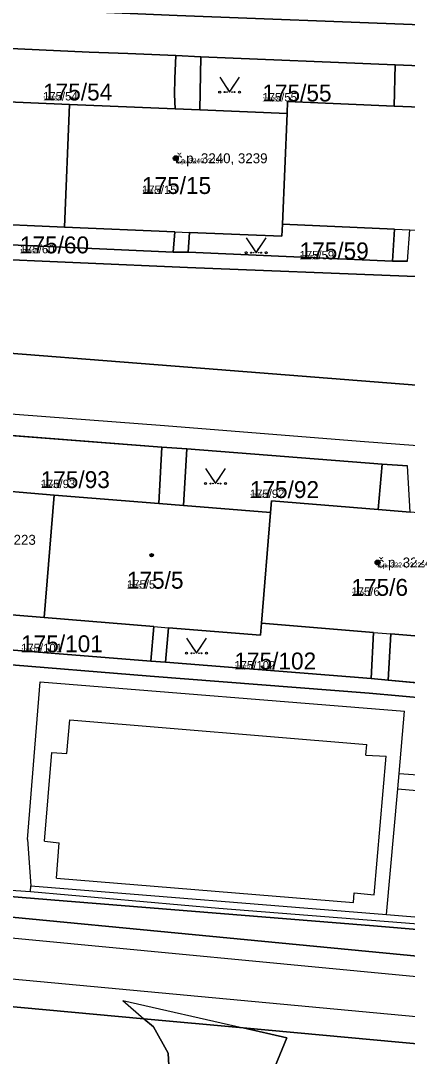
# Model space of a CAD drawing. Extents: x -759873 to -758487, y -975024 to -973516.
# Drawn here: x -759644.6 to -759605.8, y -974770.4 to -974666.3 of the extents above; entities that cross this region are included whole.
import ezdxf

# ---------------------------------------------------------------- set-up
doc = ezdxf.new("R2010")
doc.units = 0
for name, color, linetype in [('KAT_02_hranice parcel', 7, 'Continuous'), ('KAT_03_1000_st čísla parcelní', 7, 'Continuous'), ('KAT_03_1000_čísla parcelní', 7, 'Continuous'), ('KAT_03_1000_čísla popisná', 7, 'Continuous'), ('KAT_03_250_st čísla parcelní', 7, 'Continuous'), ('KAT_03_250_čísla parcelní', 7, 'Continuous'), ('KAT_03_250_čísla popisná', 7, 'Continuous'), ('KAT_03_500_st čísla parcelní', 7, 'Continuous'), ('KAT_03_500_čísla parcelní', 7, 'Continuous'), ('KAT_03_500_čísla popisná', 7, 'Continuous'), ('KAT_04_vnitřní kresba', 7, 'Continuous'), ('KAT_05_1000_značky kultur', 7, 'Continuous'), ('KAT_05_250_značky kultur', 7, 'Continuous'), ('KAT_05_500_značky kultur', 7, 'Continuous'), ('KAT_07_1000_značky budov', 7, 'Continuous'), ('KAT_07_250_značky budov', 7, 'Continuous'), ('KAT_07_500_značky budov', 7, 'Continuous'), ('KAT_14_plocha_budovy', 7, 'Continuous'), ('KAT_14_plocha_pozemek', 7, 'Continuous')]:
    doc.layers.add(name, color=color, linetype=linetype)

msp = doc.modelspace()

# ---------------------------------------------------------------- linework, layer by layer
at = {"layer": 'KAT_02_hranice parcel'}
for p, q in [((-759626.51, -974669.9), (-759629.03, -974669.79)), ((-759606.99, -974670.71), (-759626.51, -974669.9)), ((-759604.48, -974670.82), (-759606.99, -974670.71)), ((-759640.23, -974687.03), (-759639.71, -974674.69)), ((-759618.33, -974686.75), (-759617.86, -974675.61)), ((-759649.38, -974688.64), (-759629.3, -974689.55)), ((-759629.3, -974689.55), (-759627.81, -974689.55)), ((-759607.27, -974690.44), (-759605.75, -974690.44)), ((-759649.39, -974707.68), (-759630.43, -974709.14)), ((-759627.92, -974709.32), (-759630.43, -974709.14)), ((-759627.92, -974709.32), (-759608.29, -974710.84)), ((-759605.74, -974711.03), (-759608.29, -974710.84)), ((-759642.27, -974726.27), (-759641.27, -974713.96)), ((-759620.43, -974726.84), (-759619.53, -974715.73)), ((-759651.64, -974729.05), (-759631.54, -974730.66)), ((-759631.54, -974730.66), (-759630.08, -974730.75)), ((-759630.08, -974730.75), (-759609.42, -974732.4)), ((-759609.42, -974732.4), (-759607.69, -974732.58)), ((-759607.69, -974732.58), (-759588.03, -974734.34)), ((-759622.27, -974767.52), (-759632.24, -974766.61))]:
    msp.add_line(p, q, dxfattribs=at)
for points in [[(-759571.81, -974668.15), (-759585.36, -974667.45), (-759604.43, -974666.7), (-759628.9, -974665.77), (-759647.86, -974664.97), (-759691.51, -974663.12), (-759700.72, -974662.63)], [(-759639.71, -974674.69), (-759648.29, -974674.33), (-759647.84, -974668.99)], [(-759629.03, -974669.79), (-759633.86, -974669.59), (-759637.74, -974669.43), (-759647.84, -974668.99)], [(-759629.03, -974669.79), (-759629.15, -974672.1), (-759629.16, -974673.71), (-759629.12, -974675.14), (-759639.71, -974674.69)], [(-759617.86, -974675.61), (-759626.63, -974675.24), (-759626.51, -974669.9)], [(-759606.99, -974670.71), (-759607.08, -974674.86), (-759617.81, -974674.41), (-759617.86, -974675.61)], [(-759700.54, -974697.59), (-759693.02, -974687.37), (-759671.36, -974688.78), (-759649.41, -974690.16), (-759627.85, -974691.09), (-759605.79, -974691.97), (-759584.2, -974692.84), (-759562.41, -974693.7), (-759542.19, -974694.64), (-759520.64, -974695.53), (-759498.77, -974696.43), (-759477.1, -974697.33), (-759468.02, -974697.69), (-759459.78, -974698.54), (-759462.06, -974703.41), (-759463.69, -974705.59), (-759468.92, -974710.71)], [(-759649.38, -974688.64), (-759649.26, -974686.64), (-759640.23, -974687.03)], [(-759640.23, -974687.03), (-759629.15, -974687.49), (-759629.3, -974689.55)], [(-759627.81, -974689.55), (-759627.66, -974687.56), (-759618.38, -974687.95), (-759618.33, -974686.75)], [(-759618.33, -974686.75), (-759607.05, -974687.24), (-759607.27, -974690.44)], [(-759627.81, -974689.55), (-759617.95, -974690), (-759607.27, -974690.44)], [(-759468.92, -974710.71), (-759487.56, -974709.31), (-759508.75, -974707.77), (-759512.22, -974711.44), (-759535.41, -974709.44), (-759532.6, -974705.65), (-759589.95, -974700.81), (-759593.89, -974700.48), (-759596.35, -974703.57), (-759627.83, -974701.09), (-759652.61, -974699.15), (-759673.64, -974697.52), (-759681.06, -974698.73), (-759689.09, -974698.27), (-759694.78, -974697.97), (-759700.54, -974697.59)], [(-759641.27, -974713.96), (-759649.11, -974713.31), (-759649.39, -974707.68)], [(-759630.43, -974709.14), (-759630.73, -974714.82), (-759641.27, -974713.96)], [(-759619.53, -974715.73), (-759628.26, -974715.02), (-759627.92, -974709.32)], [(-759608.29, -974710.84), (-759608.7, -974715.41), (-759619.43, -974714.53), (-759619.53, -974715.73)], [(-759651.64, -974729.05), (-759651.25, -974725.53), (-759642.27, -974726.27)], [(-759642.27, -974726.27), (-759631.25, -974727.17), (-759631.54, -974730.66)], [(-759630.08, -974730.75), (-759629.76, -974727.29), (-759620.53, -974728.04), (-759620.43, -974726.84)], [(-759620.43, -974726.84), (-759609.16, -974727.76), (-759609.42, -974732.4)], [(-759607.69, -974732.58), (-759607.44, -974727.9), (-759598.63, -974728.63)], [(-759647.22, -974730.88), (-759631.63, -974732.18), (-759609.62, -974733.88), (-759603.65, -974734.41), (-759602.12, -974734.54), (-759585.63, -974736), (-759581.26, -974735.71)], [(-759632.24, -974766.61), (-759693, -974761.02), (-759748.53, -974752.57), (-759765.29, -974749.94), (-759777.22, -974746.13)], [(-759717.74, -974748.2), (-759711.27, -974749.14), (-759692.25, -974751.9), (-759582.09, -974762.5), (-759499.92, -974767.02), (-759477.49, -974765.76)], [(-759560.6, -974761.29), (-759572.03, -974760.36), (-759609.16, -974757.26), (-759640.37, -974754.73), (-759646.11, -974754.26), (-759649.25, -974754), (-759649.17, -974753.04)], [(-759709.76, -974789.79), (-759694.52, -974791.11), (-759689.46, -974791.19), (-759651.79, -974790.02), (-759639.49, -974789.57), (-759635.49, -974788.88), (-759632.45, -974786.48), (-759630.15, -974781.17), (-759629.53, -974775.06), (-759629.82, -974770.06), (-759631.29, -974767.42), (-759632.24, -974766.61)], [(-759493.33, -974775.87), (-759498.32, -974775.83), (-759582.59, -974771.17), (-759622.27, -974767.52)], [(-759610.35, -974777.27), (-759613.56, -974776.84), (-759617.11, -974774.92), (-759619.06, -974771.36), (-759617.87, -974768.52), (-759622.27, -974767.52)]]:
    msp.add_lwpolyline(points, dxfattribs=at)
at = {"layer": 'KAT_03_1000_čísla popisná'}
for centre in [(-759629.04, -974680.11), (-759608.76, -974720.74)]:
    msp.add_circle(centre, 0.25, dxfattribs=at)
at = {"layer": 'KAT_03_250_čísla popisná'}
for centre in [(-759629.04, -974680.11), (-759608.76, -974720.74)]:
    msp.add_circle(centre, 0.0625, dxfattribs=at)
at = {"layer": 'KAT_03_500_čísla popisná'}
for centre in [(-759629.04, -974680.11), (-759608.76, -974720.74)]:
    msp.add_circle(centre, 0.125, dxfattribs=at)
at = {"layer": 'KAT_04_vnitřní kresba'}
for p, q in [((-759629.12, -974675.14), (-759626.63, -974675.24)), ((-759607.08, -974674.86), (-759604.47, -974674.97)), ((-759629.15, -974687.49), (-759627.66, -974687.56)), ((-759607.05, -974687.24), (-759605.53, -974687.3)), ((-759653.32, -974705.22), (-759630.6, -974706.95)), ((-759630.6, -974706.95), (-759610.08, -974708.57)), ((-759610.08, -974708.57), (-759591.35, -974710.02)), ((-759630.73, -974714.82), (-759628.26, -974715.02)), ((-759608.7, -974715.41), (-759605.49, -974715.67)), ((-759631.25, -974727.17), (-759629.76, -974727.29)), ((-759609.16, -974727.76), (-759607.44, -974727.9)), ((-759643.93, -974748.57), (-759642.67, -974732.75)), ((-759642.67, -974732.75), (-759606.05, -974735.69)), ((-759639.99, -974739.95), (-759639.7, -974736.55)), ((-759639.7, -974736.55), (-759609.85, -974739.03)), ((-759606.6, -974741.93), (-759606.05, -974735.69)), ((-759609.94, -974740.09), (-759609.85, -974739.03)), ((-759642.25, -974748.74), (-759641.5, -974739.85)), ((-759641.5, -974739.85), (-759639.99, -974739.95)), ((-759609.94, -974740.09), (-759607.89, -974740.2)), ((-759609.09, -974754.13), (-759607.89, -974740.2)), ((-759606.74, -974743.5), (-759606.6, -974741.93)), ((-759606.6, -974741.93), (-759604.26, -974742.11)), ((-759607.85, -974756.12), (-759606.74, -974743.5)), ((-759606.74, -974743.5), (-759604.06, -974743.71)), ((-759643.93, -974748.57), (-759643.6, -974753.23)), ((-759642.25, -974748.74), (-759640.75, -974748.9)), ((-759641.04, -974752.48), (-759640.75, -974748.9)), ((-759641.04, -974752.48), (-759611.18, -974754.91)), ((-759692.41, -974754), (-759582.2, -974764.5)), ((-759646.1, -974753.65), (-759643.64, -974753.81)), ((-759643.64, -974753.81), (-759643.6, -974753.23)), ((-759643.64, -974753.81), (-759624.72, -974755.47)), ((-759643.6, -974753.23), (-759607.85, -974756.12)), ((-759611.18, -974754.91), (-759611.1, -974753.94)), ((-759611.1, -974753.94), (-759609.09, -974754.13)), ((-759624.72, -974755.47), (-759588.82, -974758.29)), ((-759607.85, -974756.12), (-759560.5, -974759.95)), ((-759692.8, -974758.18), (-759582.51, -974768.44)), ((-759634.38, -974764.77), (-759632.24, -974766.61)), ((-759634.38, -974764.77), (-759622.27, -974767.52))]:
    msp.add_line(p, q, dxfattribs=at)
at = {"layer": 'KAT_05_1000_značky kultur'}
for points in [[(-759624.63, -974671.96), (-759623.63, -974673.46), (-759622.63, -974671.96)], [(-759621.97, -974688.1), (-759620.97, -974689.6), (-759619.97, -974688.1)], [(-759626.05, -974711.3), (-759625.05, -974712.8), (-759624.05, -974711.3)], [(-759627.96, -974728.36), (-759626.96, -974729.86), (-759625.96, -974728.36)]]:
    msp.add_lwpolyline(points, dxfattribs=at)
for centre in [(-759624.63, -974673.46), (-759622.63, -974673.46), (-759621.97, -974689.6), (-759619.97, -974689.6), (-759626.05, -974712.8), (-759624.05, -974712.8), (-759627.96, -974729.86), (-759625.96, -974729.86)]:
    msp.add_circle(centre, 0.1, dxfattribs=at)
at = {"layer": 'KAT_05_250_značky kultur'}
for points in [[(-759623.88, -974673.08), (-759623.63, -974673.46), (-759623.38, -974673.08)], [(-759621.22, -974689.22), (-759620.97, -974689.6), (-759620.72, -974689.22)], [(-759625.3, -974712.42), (-759625.05, -974712.8), (-759624.8, -974712.42)], [(-759627.21, -974729.48), (-759626.96, -974729.86), (-759626.71, -974729.48)]]:
    msp.add_lwpolyline(points, dxfattribs=at)
for centre in [(-759623.88, -974673.46), (-759623.38, -974673.46), (-759621.22, -974689.6), (-759620.72, -974689.6), (-759625.3, -974712.8), (-759624.8, -974712.8), (-759627.21, -974729.86), (-759626.71, -974729.86)]:
    msp.add_circle(centre, 0.025, dxfattribs=at)
at = {"layer": 'KAT_05_500_značky kultur'}
for points in [[(-759624.13, -974672.71), (-759623.63, -974673.46), (-759623.13, -974672.71)], [(-759621.47, -974688.85), (-759620.97, -974689.6), (-759620.47, -974688.85)], [(-759625.55, -974712.05), (-759625.05, -974712.8), (-759624.55, -974712.05)], [(-759627.46, -974729.11), (-759626.96, -974729.86), (-759626.46, -974729.11)]]:
    msp.add_lwpolyline(points, dxfattribs=at)
for centre in [(-759624.13, -974673.46), (-759623.13, -974673.46), (-759621.47, -974689.6), (-759620.47, -974689.6), (-759625.55, -974712.8), (-759624.55, -974712.8), (-759627.46, -974729.86), (-759626.46, -974729.86)]:
    msp.add_circle(centre, 0.05, dxfattribs=at)
at = {"layer": 'KAT_07_1000_značky budov'}
for centre in [(-759629.05, -974680.11), (-759631.47, -974720.01), (-759608.77, -974720.74)]:
    msp.add_circle(centre, 0.175, dxfattribs=at)
at = {"layer": 'KAT_07_250_značky budov'}
for centre in [(-759629.04, -974680.11), (-759631.46, -974720.01), (-759608.76, -974720.74)]:
    msp.add_circle(centre, 0.0437, dxfattribs=at)
at = {"layer": 'KAT_07_500_značky budov'}
for centre in [(-759629.04, -974680.11), (-759631.46, -974720.01), (-759608.76, -974720.74)]:
    msp.add_circle(centre, 0.0875, dxfattribs=at)
at = {"layer": 'KAT_14_plocha_budovy'}
for points in [[(-759618.38, -974687.95), (-759618.33, -974686.75), (-759617.86, -974675.61), (-759626.63, -974675.24), (-759629.12, -974675.14), (-759639.71, -974674.69), (-759648.29, -974674.33), (-759650.81, -974674.22), (-759661.56, -974673.77), (-759662.03, -974684.9), (-759662.08, -974686.1), (-759650.78, -974686.58), (-759649.26, -974686.64), (-759640.23, -974687.03), (-759629.15, -974687.49), (-759627.66, -974687.56)], [(-759618.33, -974686.75), (-759607.05, -974687.24), (-759605.53, -974687.3), (-759596.53, -974687.67), (-759585.46, -974688.17), (-759583.97, -974688.24), (-759574.71, -974688.64), (-759574.2, -974676.25), (-759582.95, -974675.88), (-759585.44, -974675.78), (-759596.01, -974675.33), (-759604.47, -974674.97), (-759607.08, -974674.86), (-759617.81, -974674.41), (-759617.86, -974675.61)], [(-759663.01, -974712.18), (-759664.01, -974724.49), (-759652.77, -974725.41), (-759651.25, -974725.53), (-759642.27, -974726.27), (-759631.25, -974727.17), (-759629.76, -974727.29), (-759620.53, -974728.04), (-759620.43, -974726.84), (-759619.53, -974715.73), (-759628.26, -974715.02), (-759630.73, -974714.82), (-759641.27, -974713.96), (-759649.11, -974713.31), (-759652.31, -974713.05)], [(-759620.43, -974726.84), (-759609.16, -974727.76), (-759607.44, -974727.9), (-759598.63, -974728.63), (-759587.58, -974729.53), (-759585.9, -974729.67), (-759576.84, -974730.41), (-759575.83, -974718.1), (-759584.58, -974717.38), (-759587.06, -974717.18), (-759597.63, -974716.32), (-759605.49, -974715.67), (-759608.7, -974715.41), (-759619.43, -974714.53), (-759619.53, -974715.73)]]:
    msp.add_lwpolyline(points, close=True, dxfattribs=at)
at = {"layer": 'KAT_14_plocha_pozemek'}
for points in [[(-759570.65, -974656.16), (-759577.56, -974655.8), (-759577.87, -974660.7), (-759609.55, -974659.41), (-759663.1, -974657.24), (-759662.89, -974653.64), (-759682.91, -974656.01), (-759696.81, -974660.95), (-759700.72, -974662.63), (-759691.51, -974663.12), (-759647.86, -974664.97), (-759628.9, -974665.77), (-759604.43, -974666.7), (-759585.36, -974667.45), (-759571.81, -974668.15)], [(-759662.03, -974684.9), (-759662.08, -974686.1), (-759650.78, -974686.58), (-759650.88, -974688.56), (-759649.38, -974688.64), (-759649.26, -974686.64), (-759640.23, -974687.03), (-759639.71, -974674.69), (-759648.29, -974674.33), (-759647.84, -974668.99), (-759650.36, -974668.89), (-759650.81, -974674.22), (-759661.56, -974673.77)], [(-759633.86, -974669.59), (-759637.74, -974669.43), (-759647.84, -974668.99), (-759648.29, -974674.33), (-759639.71, -974674.69), (-759629.12, -974675.14), (-759629.16, -974673.71), (-759629.15, -974672.1), (-759629.03, -974669.79)], [(-759627.66, -974687.56), (-759618.38, -974687.95), (-759618.33, -974686.75), (-759617.86, -974675.61), (-759626.63, -974675.24), (-759626.51, -974669.9), (-759629.03, -974669.79), (-759629.15, -974672.1), (-759629.16, -974673.71), (-759629.12, -974675.14), (-759639.71, -974674.69), (-759640.23, -974687.03), (-759629.15, -974687.49), (-759629.3, -974689.55), (-759627.81, -974689.55)], [(-759606.99, -974670.71), (-759626.51, -974669.9), (-759626.63, -974675.24), (-759617.86, -974675.61), (-759617.81, -974674.41), (-759607.08, -974674.86)], [(-759617.81, -974674.41), (-759617.86, -974675.61), (-759618.33, -974686.75), (-759607.05, -974687.24), (-759607.27, -974690.44), (-759605.75, -974690.44), (-759605.53, -974687.3), (-759596.53, -974687.67), (-759585.46, -974688.17), (-759585.6, -974691.29), (-759584.12, -974691.38), (-759583.97, -974688.24), (-759574.71, -974688.64), (-759574.2, -974676.25), (-759582.95, -974675.88), (-759582.89, -974671.76), (-759585.43, -974671.65), (-759585.44, -974675.78), (-759596.01, -974675.33), (-759604.47, -974674.97), (-759604.48, -974670.82), (-759606.99, -974670.71), (-759607.08, -974674.86)], [(-759629.3, -974689.55), (-759629.15, -974687.49), (-759640.23, -974687.03), (-759649.26, -974686.64), (-759649.38, -974688.64)], [(-759607.27, -974690.44), (-759607.05, -974687.24), (-759618.33, -974686.75), (-759618.38, -974687.95), (-759627.66, -974687.56), (-759627.81, -974689.55), (-759617.95, -974690)], [(-759651.25, -974725.53), (-759642.27, -974726.27), (-759641.27, -974713.96), (-759649.11, -974713.31), (-759649.39, -974707.68), (-759651.83, -974707.5), (-759652.31, -974713.05), (-759663.01, -974712.18), (-759664.01, -974724.49), (-759652.77, -974725.41), (-759653.14, -974728.9), (-759651.64, -974729.05)], [(-759649.39, -974707.68), (-759649.11, -974713.31), (-759641.27, -974713.96), (-759630.73, -974714.82), (-759630.43, -974709.14)], [(-759631.25, -974727.17), (-759631.54, -974730.66), (-759630.08, -974730.75), (-759629.76, -974727.29), (-759620.53, -974728.04), (-759620.43, -974726.84), (-759619.53, -974715.73), (-759628.26, -974715.02), (-759627.92, -974709.32), (-759630.43, -974709.14), (-759630.73, -974714.82), (-759641.27, -974713.96), (-759642.27, -974726.27)], [(-759627.92, -974709.32), (-759628.26, -974715.02), (-759619.53, -974715.73), (-759619.43, -974714.53), (-759608.7, -974715.41), (-759608.29, -974710.84)], [(-759609.16, -974727.76), (-759609.42, -974732.4), (-759607.69, -974732.58), (-759607.44, -974727.9), (-759598.63, -974728.63), (-759597.63, -974716.32), (-759605.49, -974715.67), (-759605.74, -974711.03), (-759608.29, -974710.84), (-759608.7, -974715.41), (-759619.43, -974714.53), (-759619.53, -974715.73), (-759620.43, -974726.84)], [(-759631.54, -974730.66), (-759631.25, -974727.17), (-759642.27, -974726.27), (-759651.25, -974725.53), (-759651.64, -974729.05)], [(-759609.42, -974732.4), (-759609.16, -974727.76), (-759620.43, -974726.84), (-759620.53, -974728.04), (-759629.76, -974727.29), (-759630.08, -974730.75)], [(-759588.03, -974734.34), (-759587.58, -974729.53), (-759598.63, -974728.63), (-759607.44, -974727.9), (-759607.69, -974732.58)], [(-759560.55, -974760.58), (-759560.5, -974759.95), (-759560.36, -974758.15), (-759559.43, -974745.94), (-759559.31, -974744.32), (-759554.53, -974744.73), (-759554.44, -974743.54), (-759579.98, -974738.48), (-759581.47, -974738.34), (-759581.26, -974735.71), (-759585.63, -974736), (-759602.12, -974734.54), (-759603.65, -974734.41), (-759609.62, -974733.88), (-759631.63, -974732.18), (-759647.22, -974730.88), (-759647.39, -974732.84), (-759649.17, -974753.04), (-759649.25, -974754), (-759646.11, -974754.26), (-759640.37, -974754.73), (-759609.16, -974757.26), (-759572.03, -974760.36), (-759560.6, -974761.29)], [(-759493.33, -974775.87), (-759498.32, -974775.83), (-759582.59, -974771.17), (-759622.27, -974767.52), (-759617.87, -974768.52), (-759619.06, -974771.36), (-759617.11, -974774.92), (-759613.56, -974776.84), (-759610.35, -974777.27), (-759609.95, -974772.38), (-759572.8, -974775.33), (-759541.75, -974777.79), (-759500.3, -974781.07), (-759500.61, -974785.93), (-759495.44, -974785.77), (-759491.14, -974783.19), (-759489.31, -974781.1), (-759489.41, -974779.52), (-759492.24, -974776.63)]]:
    msp.add_lwpolyline(points, close=True, dxfattribs=at)
for points in [[(-759604.43, -974666.7), (-759628.9, -974665.77)], [(-759735.12, -974680.01), (-759709.74, -974666.64), (-759705.22, -974666.58), (-759694.19, -974667.1), (-759691.57, -974667.22), (-759684.57, -974667.5), (-759680.59, -974667.69), (-759672.68, -974667.89), (-759670.02, -974668.19), (-759650.36, -974668.89), (-759647.84, -974668.99), (-759637.74, -974669.43), (-759633.86, -974669.59), (-759629.03, -974669.79), (-759626.51, -974669.9), (-759606.99, -974670.71), (-759604.48, -974670.82)], [(-759605.75, -974690.44), (-759607.27, -974690.44), (-759617.95, -974690), (-759627.81, -974689.55), (-759629.3, -974689.55), (-759649.38, -974688.64), (-759650.88, -974688.56), (-759671.32, -974687.26), (-759672.88, -974687.14), (-759693, -974685.85), (-759694.51, -974685.79), (-759706.5, -974684.97), (-759735.12, -974680.01), (-759737.42, -974681.27), (-759707.95, -974686.36), (-759695, -974687.27), (-759702.74, -974697.44), (-759700.54, -974697.59), (-759693.02, -974687.37), (-759671.36, -974688.78), (-759649.41, -974690.16), (-759627.85, -974691.09), (-759605.79, -974691.97), (-759584.2, -974692.84)], [(-759584.2, -974692.84), (-759605.79, -974691.97), (-759627.85, -974691.09), (-759649.41, -974690.16), (-759671.36, -974688.78), (-759693.02, -974687.37), (-759700.54, -974697.59), (-759694.78, -974697.97), (-759689.09, -974698.27), (-759681.06, -974698.73), (-759673.64, -974697.52), (-759652.61, -974699.15), (-759627.83, -974701.09), (-759596.35, -974703.57)], [(-759596.35, -974703.57), (-759627.83, -974701.09), (-759652.61, -974699.15), (-759673.64, -974697.52), (-759681.06, -974698.73), (-759689.09, -974698.27), (-759694.78, -974697.97), (-759700.54, -974697.59), (-759702.74, -974697.44), (-759724.05, -974696.03)], [(-759721.85, -974701.93), (-759712.7, -974702.91), (-759710.75, -974703.04), (-759695.32, -974704.11), (-759692.69, -974704.49), (-759673.78, -974705.9), (-759671.39, -974706.09), (-759651.83, -974707.5), (-759649.39, -974707.68), (-759630.43, -974709.14), (-759627.92, -974709.32), (-759608.29, -974710.84), (-759605.74, -974711.03)], [(-759588.03, -974734.34), (-759607.69, -974732.58), (-759609.42, -974732.4), (-759630.08, -974730.75), (-759631.54, -974730.66), (-759651.64, -974729.05), (-759653.14, -974728.9), (-759673.58, -974727.24), (-759675.02, -974727.09), (-759695.14, -974725.4), (-759696.95, -974725.28), (-759712.53, -974723.97), (-759710.75, -974703.04), (-759712.7, -974702.91), (-759713.04, -974706.66), (-759713.31, -974710.06), (-759713.45, -974711.78), (-759713.54, -974712.85), (-759714.48, -974723.81), (-759721.48, -974723.21)], [(-759721.81, -974724.63), (-759713.66, -974725.35), (-759696.72, -974726.85), (-759675.13, -974728.61), (-759653.29, -974730.38), (-759647.22, -974730.88), (-759631.63, -974732.18), (-759609.62, -974733.88), (-759603.65, -974734.41)], [(-759582.09, -974762.5), (-759692.25, -974751.9), (-759711.27, -974749.14), (-759717.74, -974748.2), (-759718.05, -974748.17), (-759724.35, -974747.51), (-759736.82, -974745.57), (-759738.11, -974745.25), (-759742.91, -974744.55), (-759749.66, -974743.57), (-759750.76, -974743.47), (-759752.97, -974743.27), (-759758.36, -974742.79), (-759763.29, -974742.35), (-759776.49, -974737.26), (-759776.57, -974738.23), (-759777.13, -974745.1), (-759777.22, -974746.13), (-759765.29, -974749.94), (-759748.53, -974752.57), (-759693, -974761.02), (-759632.24, -974766.61), (-759622.27, -974767.52), (-759582.59, -974771.17)], [(-759629.53, -974775.06), (-759629.82, -974770.06), (-759631.29, -974767.42), (-759632.24, -974766.61), (-759693, -974761.02), (-759748.53, -974752.57), (-759765.29, -974749.94), (-759777.22, -974746.13), (-759778.51, -974759.27), (-759779, -974768.63), (-759779.06, -974769.72), (-759779.44, -974777.04)], [(-759572.03, -974760.36), (-759609.16, -974757.26), (-759640.37, -974754.73), (-759646.11, -974754.26), (-759649.25, -974754), (-759649.17, -974753.04), (-759653.2, -974752.71), (-759653.28, -974753.71), (-759693.97, -974750.34), (-759709.81, -974749.04), (-759717.74, -974748.2), (-759711.27, -974749.14), (-759692.25, -974751.9), (-759582.09, -974762.5)], [(-759619.06, -974771.36), (-759617.87, -974768.52), (-759622.27, -974767.52), (-759632.24, -974766.61), (-759631.29, -974767.42), (-759629.82, -974770.06), (-759629.53, -974775.06)]]:
    msp.add_lwpolyline(points, dxfattribs=at)

# ---------------------------------------------------------------- texts
at = {"layer": 'KAT_03_1000_st čísla parcelní'}
for s, p in [('175/15', (-759632.44, -974683.7)), ('175/5', (-759633.95, -974723.37)), ('175/6', (-759611.39, -974724.09))]:
    msp.add_text(s, height=1.7, dxfattribs=at).set_placement(p)
at = {"layer": 'KAT_03_1000_čísla parcelní'}
for s, p in [('175/54', (-759642.38, -974674.3)), ('175/55', (-759620.34, -974674.4)), ('175/60', (-759644.71, -974689.67)), ('175/59', (-759616.6, -974690.27)), ('175/93', (-759642.62, -974713.26)), ('175/92', (-759621.6, -974714.26)), ('175/101', (-759644.59, -974729.76)), ('175/102', (-759623.15, -974731.49))]:
    msp.add_text(s, height=1.7, dxfattribs=at).set_placement(p)
at = {"layer": 'KAT_03_1000_čísla popisná'}
for s, p in [('č.p. 3240, 3239', (-759629.04, -974680.61)), ('č.p. 3222, 3223', (-759652.33, -974718.96)), ('č.p. 3224, 3225', (-759608.76, -974721.24))]:
    msp.add_text(s, height=1, dxfattribs=at).set_placement(p)
at = {"layer": 'KAT_03_250_st čísla parcelní'}
for s, p in [('175/15', (-759632.44, -974683.7)), ('175/5', (-759633.95, -974723.37)), ('175/6', (-759611.39, -974724.09))]:
    msp.add_text(s, height=0.425, dxfattribs=at).set_placement(p)
at = {"layer": 'KAT_03_250_čísla parcelní'}
for s, p in [('175/54', (-759642.38, -974674.3)), ('175/55', (-759620.34, -974674.4)), ('175/60', (-759644.71, -974689.67)), ('175/59', (-759616.6, -974690.27)), ('175/93', (-759642.62, -974713.26)), ('175/92', (-759621.6, -974714.26)), ('175/101', (-759644.59, -974729.76)), ('175/102', (-759623.15, -974731.49))]:
    msp.add_text(s, height=0.425, dxfattribs=at).set_placement(p)
at = {"layer": 'KAT_03_250_čísla popisná'}
for s, p in [('č.p. 3240, 3239', (-759629.04, -974680.61)), ('č.p. 3224, 3225', (-759608.76, -974721.24))]:
    msp.add_text(s, height=0.25, dxfattribs=at).set_placement(p)
at = {"layer": 'KAT_03_500_st čísla parcelní'}
for s, p in [('175/15', (-759632.44, -974683.7)), ('175/5', (-759633.95, -974723.37)), ('175/6', (-759611.39, -974724.09))]:
    msp.add_text(s, height=0.85, dxfattribs=at).set_placement(p)
at = {"layer": 'KAT_03_500_čísla parcelní'}
for s, p in [('175/54', (-759642.38, -974674.3)), ('175/55', (-759620.34, -974674.4)), ('175/60', (-759644.71, -974689.67)), ('175/59', (-759616.6, -974690.27)), ('175/93', (-759642.62, -974713.26)), ('175/92', (-759621.6, -974714.26)), ('175/101', (-759644.59, -974729.76)), ('175/102', (-759623.15, -974731.49))]:
    msp.add_text(s, height=0.85, dxfattribs=at).set_placement(p)
at = {"layer": 'KAT_03_500_čísla popisná'}
for s, p in [('č.p. 3240, 3239', (-759629.04, -974680.61)), ('č.p. 3224, 3225', (-759608.76, -974721.24))]:
    msp.add_text(s, height=0.5, dxfattribs=at).set_placement(p)

doc.saveas('drawing.dxf')
